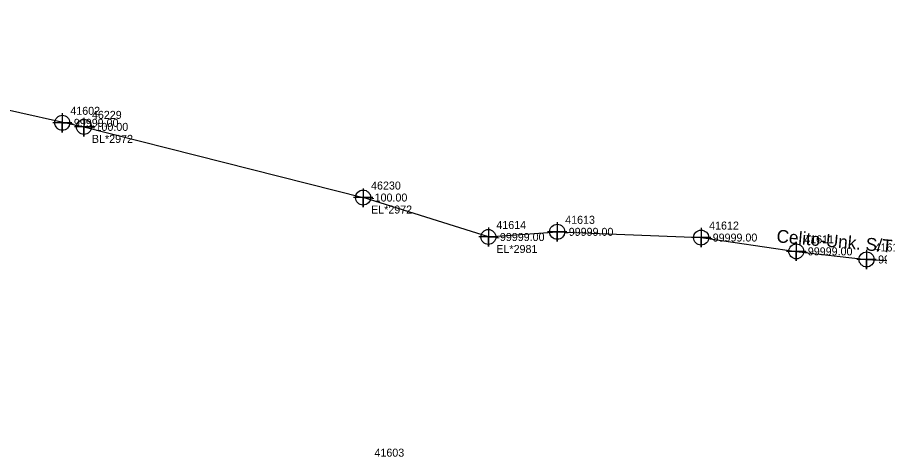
# Model space of a CAD drawing. Extents: x 2083698 to 2094313, y 743246 to 752873.
# Drawn here: x 2090507.3 to 2090776.8, y 744793.9 to 744931.3 of the extents above; entities that cross this region are included whole.
import ezdxf

# ---------------------------------------------------------------- set-up
doc = ezdxf.new("R2010")
doc.units = 0
for name, color, linetype in [('COGO Default Parcel', 7, 'Continuous'), ('Default Symbol CELL', 7, 'Continuous'), ('Default Symbol Cogo Number', 7, 'Continuous'), ('Exist Property Corner CELL', 7, 'Continuous'), ('Exist Property Line Leader', 7, 'Continuous'), ('Exist Right of Way Line Leader', 7, 'Continuous'), ('Exist Right of Way Line Text', 7, 'Continuous'), ('Exist Utilities Telephone UG Conduit SUE LOS B', 7, 'Continuous'), ('Exist Utilities Telephone UG Conduit SUE LOS B Text', 7, 'Continuous'), ('Scratch_Level_2', 7, 'Continuous'), ('Scratch_Level_3', 7, 'Continuous')]:
    doc.layers.add(name, color=color, linetype=linetype)

msp = doc.modelspace()

# ---------------------------------------------------------------- linework, layer by layer
at = {"layer": 'Exist Property Line Leader'}
for points in [[(2090521.42, 744901.29), (2090521.42, 744895.29), (2090521.42, 744898.29), (2090524.42, 744898.29), (2090518.42, 744898.29)], [(2090654.52, 744865.6), (2090654.52, 744859.6), (2090654.52, 744862.6), (2090657.52, 744862.6), (2090651.52, 744862.6)], [(2090676.03, 744867.22), (2090676.03, 744861.22), (2090676.03, 744864.22), (2090679.03, 744864.22), (2090673.03, 744864.22)], [(2090721, 744865.42), (2090721, 744859.42), (2090721, 744862.42), (2090724, 744862.42), (2090718, 744862.42)], [(2090750.72, 744861.11), (2090750.72, 744855.11), (2090750.72, 744858.11), (2090753.72, 744858.11), (2090747.72, 744858.11)], [(2090772.68, 744858.58), (2090772.68, 744852.58), (2090772.68, 744855.58), (2090775.68, 744855.58), (2090769.68, 744855.58)]]:
    msp.add_lwpolyline(points, dxfattribs=at)
for centre in [(2090521.42, 744898.29), (2090654.52, 744862.6), (2090676.03, 744864.22), (2090721, 744862.42), (2090750.72, 744858.11), (2090772.68, 744855.58)]:
    msp.add_circle(centre, 2.34, dxfattribs=at)
at = {"layer": 'Exist Right of Way Line Text'}
for points in [[(2090528.15, 744899.83), (2090528.19, 744894.02), (2090528.17, 744897.02), (2090531.19, 744897.02), (2090525.19, 744897.02)], [(2090615.36, 744877.74), (2090615.39, 744871.93), (2090615.38, 744874.93), (2090618.39, 744874.93), (2090612.39, 744874.93)]]:
    msp.add_lwpolyline(points, dxfattribs=at)
for centre in [(2090528.19, 744897.02), (2090615.39, 744874.93)]:
    msp.add_circle(centre, 2.34, dxfattribs=at)
at = {"layer": 'Exist Utilities Telephone UG Conduit SUE LOS B'}
for p, q in [((2090375.14, 744931.29), (2090528.17, 744897.02)), ((2090528.17, 744897.02), (2090615.38, 744874.93)), ((2090654.52, 744862.6), (2090615.38, 744874.93))]:
    msp.add_line(p, q, dxfattribs=at)
msp.add_lwpolyline([(2090654.52, 744862.6), (2090676.03, 744864.22), (2090721, 744862.42), (2090750.72, 744858.11), (2090772.68, 744855.58), (2090792.76, 744854.5), (2090813.1, 744855.38), (2090829.64, 744856.6)], dxfattribs=at)

# ---------------------------------------------------------------- texts
at = {"layer": 'COGO Default Parcel'}
msp.add_text('41603', height=2.5, dxfattribs=at).set_placement((2090618.94, 744793.94))
at = {"layer": 'Default Symbol CELL'}
for s, p in [('41602', (2090523.92, 744900.79)), ('41614', (2090657.02, 744865.1)), ('41613', (2090678.53, 744866.72)), ('41612', (2090723.5, 744864.92)), ('41611', (2090753.22, 744860.61)), ('41610', (2090775.18, 744858.08))]:
    msp.add_text(s, height=2.5, dxfattribs=at).set_placement(p)
at = {"layer": 'Default Symbol Cogo Number'}
for p in [(2090523.92, 744897.04), (2090678.53, 744862.97), (2090657.02, 744861.35), (2090723.5, 744861.17), (2090753.22, 744856.86), (2090775.18, 744854.33)]:
    msp.add_text('-99999.00', height=2.5, dxfattribs=at).set_placement(p)
at = {"layer": 'Exist Property Corner CELL'}
msp.add_text('EL*2981', height=2.5, dxfattribs=at).set_placement((2090657.02, 744857.6))
at = {"layer": 'Exist Right of Way Line Leader'}
for s, p in [('46229', (2090530.67, 744899.52)), ('46230', (2090617.88, 744877.43))]:
    msp.add_text(s, height=2.5, dxfattribs=at).set_placement(p)
at = {"layer": 'Exist Utilities Telephone UG Conduit SUE LOS B Text'}
msp.add_text('Celito-Unk. S/T', height=4, rotation=354.8285, dxfattribs=at).set_placement((2090744.44, 744860.97))
at = {"layer": 'Scratch_Level_2'}
for p in [(2090530.67, 744895.77), (2090617.88, 744873.68)]:
    msp.add_text('-100.00', height=2.5, dxfattribs=at).set_placement(p)
at = {"layer": 'Scratch_Level_3'}
for s, p in [('BL*2972', (2090530.67, 744892.02)), ('EL*2972', (2090617.88, 744869.93))]:
    msp.add_text(s, height=2.5, dxfattribs=at).set_placement(p)

doc.saveas('drawing.dxf')
